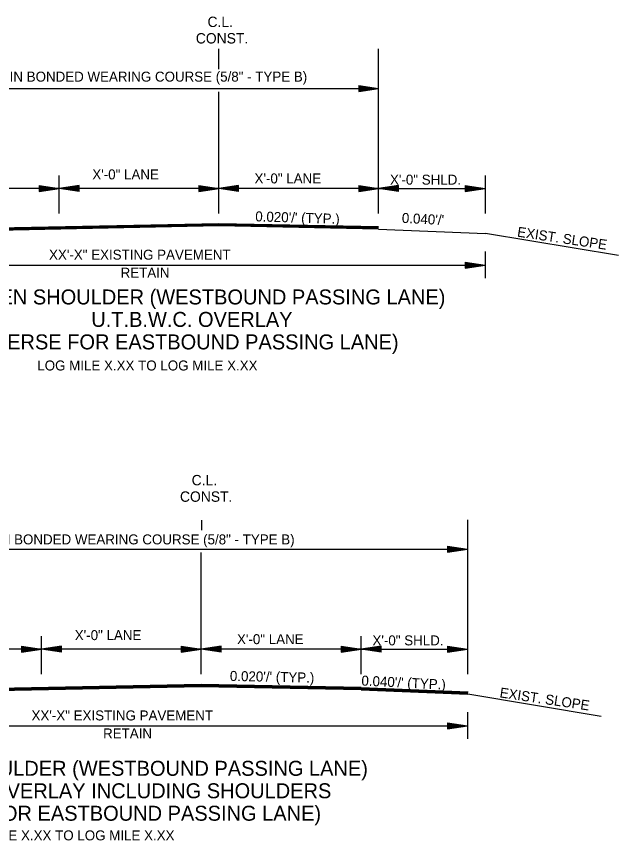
# Model space of a CAD drawing. Extents: x 544199 to 1930787, y -1968972 to 596640.
# Drawn here: x 551862 to 552314, y -1953290 to -1952671 of the extents above; entities that cross this region are included whole.
import ezdxf

# ---------------------------------------------------------------- set-up
doc = ezdxf.new("R2010")
doc.units = 0
doc.layers.add('R_Draft', color=7, linetype='Continuous')

msp = doc.modelspace()

# ---------------------------------------------------------------- linework, layer by layer
at = {"layer": 'R_Draft'}
for p, q in [((552013.54, -1952710.25), (552013.54, -1952695)), ((552133.8, -1952818.56), (552133.8, -1952695)), ((552118.8, -1952722.45), (552133.8, -1952724.7)), ((552118.8, -1952722.45), (552118.8, -1952726.95)), ((552118.8, -1952722.83), (552131.3, -1952724.7)), ((552118.8, -1952723.21), (552128.72, -1952724.7)), ((552118.8, -1952723.58), (552126.22, -1952724.7)), ((552118.8, -1952723.97), (552123.68, -1952724.7)), ((552118.8, -1952724.35), (552121.17, -1952724.7)), ((551773.61, -1952724.7), (552133.8, -1952724.7)), ((552013.54, -1952818.56), (552013.54, -1952727.26)), ((552118.8, -1952726.95), (552133.8, -1952724.7)), ((552118.8, -1952725.44), (552123.68, -1952724.7)), ((552118.8, -1952726.19), (552128.72, -1952724.7)), ((552118.8, -1952726.58), (552131.3, -1952724.7)), ((552118.8, -1952725.82), (552126.22, -1952724.7)), ((552118.8, -1952725.05), (552121.17, -1952724.7)), ((551893.61, -1952818.56), (551893.61, -1952790.01)), ((551878.61, -1952797.65), (551893.61, -1952799.9)), ((551878.61, -1952797.65), (551878.61, -1952802.15)), ((551878.61, -1952798.03), (551891.11, -1952799.9)), ((551878.61, -1952798.41), (551888.53, -1952799.9)), ((551878.61, -1952798.78), (551886.03, -1952799.9)), ((551908.61, -1952797.65), (551893.61, -1952799.9)), ((551908.61, -1952798.03), (551896.12, -1952799.9)), ((551908.61, -1952798.41), (551898.7, -1952799.9)), ((551908.61, -1952798.78), (551901.19, -1952799.9)), ((551908.61, -1952802.15), (551908.61, -1952797.65)), ((551998.54, -1952797.65), (552013.54, -1952799.9)), ((551998.54, -1952797.65), (551998.54, -1952802.15)), ((551998.54, -1952798.03), (552011.03, -1952799.9)), ((551998.54, -1952798.41), (552008.45, -1952799.9)), ((551998.54, -1952798.78), (552005.96, -1952799.9)), ((552028.54, -1952797.65), (552013.54, -1952799.9)), ((552028.54, -1952798.03), (552016.04, -1952799.9)), ((552028.54, -1952798.41), (552018.62, -1952799.9)), ((552028.54, -1952798.78), (552021.12, -1952799.9)), ((552028.54, -1952802.15), (552028.54, -1952797.65)), ((552118.8, -1952797.65), (552133.8, -1952799.9)), ((552118.8, -1952797.65), (552118.8, -1952802.15)), ((552118.8, -1952798.03), (552131.3, -1952799.9)), ((552118.8, -1952798.41), (552128.72, -1952799.9)), ((552118.8, -1952798.78), (552126.22, -1952799.9)), ((552148.8, -1952797.65), (552133.8, -1952799.9)), ((552148.8, -1952798.03), (552136.31, -1952799.9)), ((552148.8, -1952798.41), (552138.89, -1952799.9)), ((552148.8, -1952798.78), (552141.38, -1952799.9)), ((552148.8, -1952802.15), (552148.8, -1952797.65)), ((552198.8, -1952797.65), (552213.8, -1952799.9)), ((552198.8, -1952797.65), (552198.8, -1952802.15)), ((552198.8, -1952798.03), (552211.3, -1952799.9)), ((552198.8, -1952798.41), (552208.72, -1952799.9)), ((552198.8, -1952798.78), (552206.22, -1952799.9)), ((551893.61, -1952799.9), (551773.61, -1952799.9)), ((551878.61, -1952799.17), (551883.49, -1952799.9)), ((551878.61, -1952799.55), (551880.98, -1952799.9)), ((551878.61, -1952802.15), (551893.61, -1952799.9)), ((551878.61, -1952800.64), (551883.49, -1952799.9)), ((551878.61, -1952801.39), (551888.53, -1952799.9)), ((551878.61, -1952801.78), (551891.11, -1952799.9)), ((551878.61, -1952801.02), (551886.03, -1952799.9)), ((551878.61, -1952800.25), (551880.98, -1952799.9)), ((552013.54, -1952799.9), (551893.61, -1952799.9)), ((551908.61, -1952802.15), (551893.61, -1952799.9)), ((551908.61, -1952801.78), (551896.12, -1952799.9)), ((551908.61, -1952801.39), (551898.7, -1952799.9)), ((551908.61, -1952801.02), (551901.19, -1952799.9)), ((551908.61, -1952799.17), (551903.74, -1952799.9)), ((551908.61, -1952800.63), (551903.74, -1952799.9)), ((551908.61, -1952799.55), (551906.24, -1952799.9)), ((551908.61, -1952800.25), (551906.24, -1952799.9)), ((551998.54, -1952799.17), (552003.41, -1952799.9)), ((551998.54, -1952799.55), (552000.91, -1952799.9)), ((551998.54, -1952802.15), (552013.54, -1952799.9)), ((551998.54, -1952800.64), (552003.41, -1952799.9)), ((551998.54, -1952801.39), (552008.45, -1952799.9)), ((551998.54, -1952801.78), (552011.03, -1952799.9)), ((551998.54, -1952801.02), (552005.96, -1952799.9)), ((551998.54, -1952800.25), (552000.91, -1952799.9)), ((552133.8, -1952799.9), (552013.54, -1952799.9)), ((552028.54, -1952802.15), (552013.54, -1952799.9)), ((552028.54, -1952801.78), (552016.04, -1952799.9)), ((552028.54, -1952801.39), (552018.62, -1952799.9)), ((552028.54, -1952801.02), (552021.12, -1952799.9)), ((552028.54, -1952799.17), (552023.66, -1952799.9)), ((552028.54, -1952800.63), (552023.66, -1952799.9)), ((552028.54, -1952799.55), (552026.17, -1952799.9)), ((552028.54, -1952800.25), (552026.17, -1952799.9)), ((552118.8, -1952799.17), (552123.68, -1952799.9)), ((552118.8, -1952799.55), (552121.17, -1952799.9)), ((552118.8, -1952802.15), (552133.8, -1952799.9)), ((552118.8, -1952800.64), (552123.68, -1952799.9)), ((552118.8, -1952801.39), (552128.72, -1952799.9)), ((552118.8, -1952801.78), (552131.3, -1952799.9)), ((552118.8, -1952801.02), (552126.22, -1952799.9)), ((552118.8, -1952800.25), (552121.17, -1952799.9)), ((552133.8, -1952799.9), (552213.8, -1952799.9)), ((552148.8, -1952802.15), (552133.8, -1952799.9)), ((552148.8, -1952801.78), (552136.31, -1952799.9)), ((552148.8, -1952801.39), (552138.89, -1952799.9)), ((552148.8, -1952801.02), (552141.38, -1952799.9)), ((552148.8, -1952799.17), (552143.93, -1952799.9)), ((552148.8, -1952800.63), (552143.93, -1952799.9)), ((552148.8, -1952799.55), (552146.43, -1952799.9)), ((552148.8, -1952800.25), (552146.43, -1952799.9)), ((552198.8, -1952799.17), (552203.68, -1952799.9)), ((552198.8, -1952799.55), (552201.17, -1952799.9)), ((552198.8, -1952802.15), (552213.8, -1952799.9)), ((552198.8, -1952800.64), (552203.68, -1952799.9)), ((552198.8, -1952801.39), (552208.72, -1952799.9)), ((552198.8, -1952801.78), (552211.3, -1952799.9)), ((552198.8, -1952801.02), (552206.22, -1952799.9)), ((552198.8, -1952800.25), (552201.17, -1952799.9)), ((552013.54, -1952826.31), (551773.61, -1952831.11)), ((552013.54, -1952826.61), (551773.62, -1952831.41)), ((552013.54, -1952826.91), (551773.62, -1952831.71)), ((552013.54, -1952827.21), (551773.63, -1952832.01)), ((552013.54, -1952827.51), (551773.64, -1952832.31)), ((552013.54, -1952827.81), (551773.64, -1952832.61)), ((552013.54, -1952828.01), (551773.65, -1952832.81)), ((552133.8, -1952828.71), (552013.54, -1952826.31)), ((552133.79, -1952829.01), (552013.54, -1952826.61)), ((552133.79, -1952829.31), (552013.54, -1952826.91)), ((552133.78, -1952829.61), (552013.54, -1952827.21)), ((552133.78, -1952829.91), (552013.54, -1952827.51)), ((552133.77, -1952830.21), (552013.54, -1952827.81)), ((552133.77, -1952830.41), (552013.54, -1952828.01)), ((552133.73, -1952830.41), (552214.07, -1952833.63)), ((552314.13, -1952850.3), (552214.06, -1952833.62)), ((552213.8, -1952847.12), (552213.8, -1952867.12)), ((551693.35, -1952857.37), (552213.8, -1952857.37)), ((552198.8, -1952855.12), (552213.8, -1952857.37)), ((552198.8, -1952855.12), (552198.8, -1952859.62)), ((552198.8, -1952855.49), (552211.3, -1952857.37)), ((552198.8, -1952855.87), (552208.72, -1952857.37)), ((552198.8, -1952856.25), (552206.22, -1952857.37)), ((552198.8, -1952856.64), (552203.68, -1952857.37)), ((552198.8, -1952857.01), (552201.17, -1952857.37)), ((552198.8, -1952859.62), (552213.8, -1952857.37)), ((552198.8, -1952858.1), (552203.68, -1952857.37)), ((552198.8, -1952858.86), (552208.72, -1952857.37)), ((552198.8, -1952859.24), (552211.3, -1952857.37)), ((552198.8, -1952858.48), (552206.22, -1952857.37)), ((552198.8, -1952857.72), (552201.17, -1952857.37)), ((552000.9, -1953056.59), (552000.9, -1953048.92)), ((551680.18, -1953070.74), (552200.63, -1953070.74)), ((552185.63, -1953068.49), (552200.63, -1953070.74)), ((552185.63, -1953068.49), (552185.63, -1953072.99)), ((552185.63, -1953068.87), (552198.13, -1953070.74)), ((552185.63, -1953069.25), (552195.55, -1953070.74)), ((552185.63, -1953069.62), (552193.05, -1953070.74)), ((552185.63, -1953070.01), (552190.51, -1953070.74)), ((552185.63, -1953070.39), (552188, -1953070.74)), ((552185.63, -1953072.99), (552200.63, -1953070.74)), ((552185.63, -1953071.48), (552190.51, -1953070.74)), ((552185.63, -1953072.23), (552195.55, -1953070.74)), ((552185.63, -1953072.62), (552198.13, -1953070.74)), ((552185.63, -1953071.86), (552193.05, -1953070.74)), ((552185.63, -1953071.09), (552188, -1953070.74)), ((552000.37, -1953164.6), (552000.37, -1953073.3)), ((551880.44, -1953164.6), (551880.44, -1953136.05)), ((552120.63, -1953164.6), (552120.63, -1953136.04)), ((551865.44, -1953143.69), (551880.44, -1953145.94)), ((551865.44, -1953143.69), (551865.44, -1953148.19)), ((551865.44, -1953144.07), (551877.94, -1953145.94)), ((551865.44, -1953144.45), (551875.36, -1953145.94)), ((551865.44, -1953144.82), (551872.86, -1953145.94)), ((551865.44, -1953145.21), (551870.32, -1953145.94)), ((551895.44, -1953143.69), (551880.44, -1953145.94)), ((551895.44, -1953144.07), (551882.95, -1953145.94)), ((551895.44, -1953144.45), (551885.53, -1953145.94)), ((551895.44, -1953144.82), (551888.03, -1953145.94)), ((551895.44, -1953145.21), (551890.57, -1953145.94)), ((551895.44, -1953148.19), (551895.44, -1953143.69)), ((551985.37, -1953143.69), (552000.37, -1953145.94)), ((551985.37, -1953143.69), (551985.37, -1953148.19)), ((551985.37, -1953144.07), (551997.87, -1953145.94)), ((551985.37, -1953144.45), (551995.29, -1953145.94)), ((551985.37, -1953144.82), (551992.79, -1953145.94)), ((551985.37, -1953145.21), (551990.25, -1953145.94)), ((552015.37, -1953143.69), (552000.37, -1953145.94)), ((552015.37, -1953144.07), (552002.88, -1953145.94)), ((552015.37, -1953144.45), (552005.46, -1953145.94)), ((552015.37, -1953144.82), (552007.95, -1953145.94)), ((552015.37, -1953145.21), (552010.5, -1953145.94)), ((552015.37, -1953148.19), (552015.37, -1953143.69)), ((552105.63, -1953143.69), (552120.63, -1953145.94)), ((552105.63, -1953143.69), (552105.63, -1953148.19)), ((552105.63, -1953144.07), (552118.13, -1953145.94)), ((552105.63, -1953144.45), (552115.55, -1953145.94)), ((552105.63, -1953144.82), (552113.05, -1953145.94)), ((552105.63, -1953145.21), (552110.51, -1953145.94)), ((552135.63, -1953143.69), (552120.63, -1953145.94)), ((552135.63, -1953144.07), (552123.14, -1953145.94)), ((552135.63, -1953144.45), (552125.72, -1953145.94)), ((552135.63, -1953144.82), (552128.21, -1953145.94)), ((552135.63, -1953145.21), (552130.76, -1953145.94)), ((552135.63, -1953148.19), (552135.63, -1953143.69)), ((552185.63, -1953143.69), (552200.63, -1953145.94)), ((552185.63, -1953143.69), (552185.63, -1953148.19)), ((552185.63, -1953144.07), (552198.13, -1953145.94)), ((552185.63, -1953144.45), (552195.55, -1953145.94)), ((552185.63, -1953144.82), (552193.05, -1953145.94)), ((552185.63, -1953145.21), (552190.51, -1953145.94)), ((551880.44, -1953145.94), (551760.44, -1953145.94)), ((551865.44, -1953145.59), (551867.81, -1953145.94)), ((551865.44, -1953148.19), (551880.44, -1953145.94)), ((551865.44, -1953146.68), (551870.32, -1953145.94)), ((551865.44, -1953147.43), (551875.36, -1953145.94)), ((551865.44, -1953147.82), (551877.94, -1953145.94)), ((551865.44, -1953147.06), (551872.86, -1953145.94)), ((551865.44, -1953146.29), (551867.81, -1953145.94)), ((552000.37, -1953145.94), (551880.44, -1953145.94)), ((551895.44, -1953148.19), (551880.44, -1953145.94)), ((551895.44, -1953147.82), (551882.95, -1953145.94)), ((551895.44, -1953147.43), (551885.53, -1953145.94)), ((551895.44, -1953147.06), (551888.03, -1953145.94)), ((551895.44, -1953146.67), (551890.57, -1953145.94)), ((551895.44, -1953145.59), (551893.07, -1953145.94)), ((551895.44, -1953146.29), (551893.07, -1953145.94)), ((551985.37, -1953145.59), (551987.74, -1953145.94)), ((551985.37, -1953148.19), (552000.37, -1953145.94)), ((551985.37, -1953146.68), (551990.25, -1953145.94)), ((551985.37, -1953147.43), (551995.29, -1953145.94)), ((551985.37, -1953147.82), (551997.87, -1953145.94)), ((551985.37, -1953147.06), (551992.79, -1953145.94)), ((551985.37, -1953146.29), (551987.74, -1953145.94)), ((552120.63, -1953145.94), (552000.37, -1953145.94)), ((552015.37, -1953148.19), (552000.37, -1953145.94)), ((552015.37, -1953147.82), (552002.88, -1953145.94)), ((552015.37, -1953147.43), (552005.46, -1953145.94)), ((552015.37, -1953147.06), (552007.95, -1953145.94)), ((552015.37, -1953146.67), (552010.5, -1953145.94)), ((552015.37, -1953145.59), (552013, -1953145.94)), ((552015.37, -1953146.29), (552013, -1953145.94)), ((552105.63, -1953145.59), (552108, -1953145.94)), ((552105.63, -1953148.19), (552120.63, -1953145.94)), ((552105.63, -1953146.68), (552110.51, -1953145.94)), ((552105.63, -1953147.43), (552115.55, -1953145.94)), ((552105.63, -1953147.82), (552118.13, -1953145.94)), ((552105.63, -1953147.06), (552113.05, -1953145.94)), ((552105.63, -1953146.29), (552108, -1953145.94)), ((552120.63, -1953145.94), (552200.63, -1953145.94)), ((552135.63, -1953148.19), (552120.63, -1953145.94)), ((552135.63, -1953147.82), (552123.14, -1953145.94)), ((552135.63, -1953147.43), (552125.72, -1953145.94)), ((552135.63, -1953147.06), (552128.21, -1953145.94)), ((552135.63, -1953146.67), (552130.76, -1953145.94)), ((552135.63, -1953145.59), (552133.26, -1953145.94)), ((552135.63, -1953146.29), (552133.26, -1953145.94)), ((552185.63, -1953145.59), (552188, -1953145.94)), ((552185.63, -1953148.19), (552200.63, -1953145.94)), ((552185.63, -1953146.68), (552190.51, -1953145.94)), ((552185.63, -1953147.43), (552195.55, -1953145.94)), ((552185.63, -1953147.82), (552198.13, -1953145.94)), ((552185.63, -1953147.06), (552193.05, -1953145.94)), ((552185.63, -1953146.29), (552188, -1953145.94)), ((552000.37, -1953172.35), (551760.44, -1953177.15)), ((552000.37, -1953172.65), (551760.45, -1953177.45)), ((552000.37, -1953172.95), (551760.46, -1953177.75)), ((552000.37, -1953173.25), (551760.46, -1953178.05)), ((552000.37, -1953173.55), (551760.47, -1953178.35)), ((552000.37, -1953173.85), (551760.47, -1953178.65)), ((552000.37, -1953174.05), (551760.48, -1953178.85)), ((552120.63, -1953174.75), (552000.37, -1953172.35)), ((552120.62, -1953175.05), (552000.37, -1953172.65)), ((552120.62, -1953175.35), (552000.37, -1953172.95)), ((552120.61, -1953175.65), (552000.37, -1953173.25)), ((552120.61, -1953175.95), (552000.37, -1953173.55)), ((552120.6, -1953176.25), (552000.37, -1953173.85)), ((552120.6, -1953176.45), (552000.37, -1953174.05)), ((552120.57, -1953176.25), (552200.91, -1953179.47)), ((552120.58, -1953175.95), (552200.92, -1953179.17)), ((552120.59, -1953175.65), (552200.93, -1953178.87)), ((552120.61, -1953175.35), (552200.95, -1953178.57)), ((552120.62, -1953175.05), (552200.96, -1953178.27)), ((552120.63, -1953174.75), (552200.97, -1953177.97)), ((552120.56, -1953176.45), (552200.9, -1953179.67)), ((552300.96, -1953196.34), (552200.89, -1953179.66)), ((552200.63, -1953193.16), (552200.63, -1953213.16)), ((552185.63, -1953201.16), (552200.63, -1953203.41)), ((552185.63, -1953201.16), (552185.63, -1953205.66)), ((551680.18, -1953203.41), (552200.63, -1953203.41)), ((552185.63, -1953201.53), (552198.13, -1953203.41)), ((552185.63, -1953201.91), (552195.55, -1953203.41)), ((552185.63, -1953202.29), (552193.05, -1953203.41)), ((552185.63, -1953202.68), (552190.51, -1953203.41)), ((552185.63, -1953203.05), (552188, -1953203.41)), ((552185.63, -1953205.66), (552200.63, -1953203.41)), ((552185.63, -1953204.14), (552190.51, -1953203.41)), ((552185.63, -1953204.9), (552195.55, -1953203.41)), ((552185.63, -1953205.28), (552198.13, -1953203.41)), ((552185.63, -1953204.52), (552193.05, -1953203.41)), ((552185.63, -1953203.76), (552188, -1953203.41))]:
    msp.add_line(p, q, dxfattribs=at)
for points in [[(552213.8, -1952790), (552213.8, -1952818.56)], [(552200.63, -1953048.62), (552200.63, -1953164.6)]]:
    msp.add_lwpolyline(points, dxfattribs=at)

# ---------------------------------------------------------------- texts
for s, height, p in [('C.L.', 7.8, (552005.16, -1952678.61)), ('CONST.', 7.8, (551996.37, -1952690.98)), ('XX\'-X" ULTRATHIN BONDED WEARING COURSE (5/8" - TYPE B)', 7.5, (551778.5, -1952719.63)), ('X\'-0" LANE', 7.5, (551918.55, -1952793.04)), ('X\'-0" LANE', 7.5, (552040.5, -1952796.06)), ('X\'-0" SHLD.', 7.5, (552142.33, -1952796.99)), ('XX\'-X" EXISTING PAVEMENT', 7.5, (551886.03, -1952853.35)), ('RETAIN ', 7.5, (551939.83, -1952866.86)), ('3 LANE OPEN SHOULDER (WESTBOUND PASSING LANE)', 11.25, (551771.02, -1952886.97)), (' U.T.B.W.C. OVERLAY', 11.25, (551913.6, -1952903.84)), ('(REVERSE FOR EASTBOUND PASSING LANE)', 11.25, (551818.59, -1952920.72)), ('LOG MILE X.XX TO LOG MILE X.XX', 7.5, (551877.2, -1952936.57)), ('C.L.', 7.8, (551993.24, -1953022.82)), ('CONST.', 7.8, (551984.46, -1953035.19)), ('XX\'-X" ULTRATHIN BONDED WEARING COURSE (5/8" - TYPE B)', 7.5, (551769.03, -1953067.18)), ('X\'-0" LANE', 7.5, (551905.38, -1953139.08)), ('X\'-0" LANE', 7.5, (552027.33, -1953142.11)), ('X\'-0" SHLD.', 7.5, (552129.16, -1953143.03)), ('XX\'-X" EXISTING PAVEMENT', 7.5, (551872.86, -1953199.39)), ('RETAIN ', 7.5, (551926.67, -1953212.9)), ('3 LANE OPEN SHOULDER (WESTBOUND PASSING LANE) ', 11.25, (551712.77, -1953240.98)), ('U.T.B.W.C. OVERLAY INCLUDING SHOULDERS', 11.25, (551762.2, -1953257.85)), ('(REVERSE FOR EASTBOUND PASSING LANE)', 11.25, (551760.34, -1953274.73)), ('LOG MILE X.XX TO LOG MILE X.XX', 7.5, (551814.8, -1953289.48))]:
    msp.add_text(s, height=height, dxfattribs=at).set_placement(p)
for s, rotation, p in [("0.020'/' (TYP.)", 358.22512, (552040.97, -1952824.51)), ("0.040'/' ", 356.93347, (552151.08, -1952825.65)), ('EXIST. SLOPE', 351.57554, (552237.61, -1952835.98)), ("0.020'/' (TYP.)", 358.7543, (552021.92, -1953169.68)), ("0.040'/' (TYP.)", 357.21075, (552120.7, -1953173.17)), ('EXIST. SLOPE', 351.57554, (552224.44, -1953182.02))]:
    msp.add_text(s, height=7.5, rotation=rotation, dxfattribs=at).set_placement(p)

doc.saveas('drawing.dxf')
